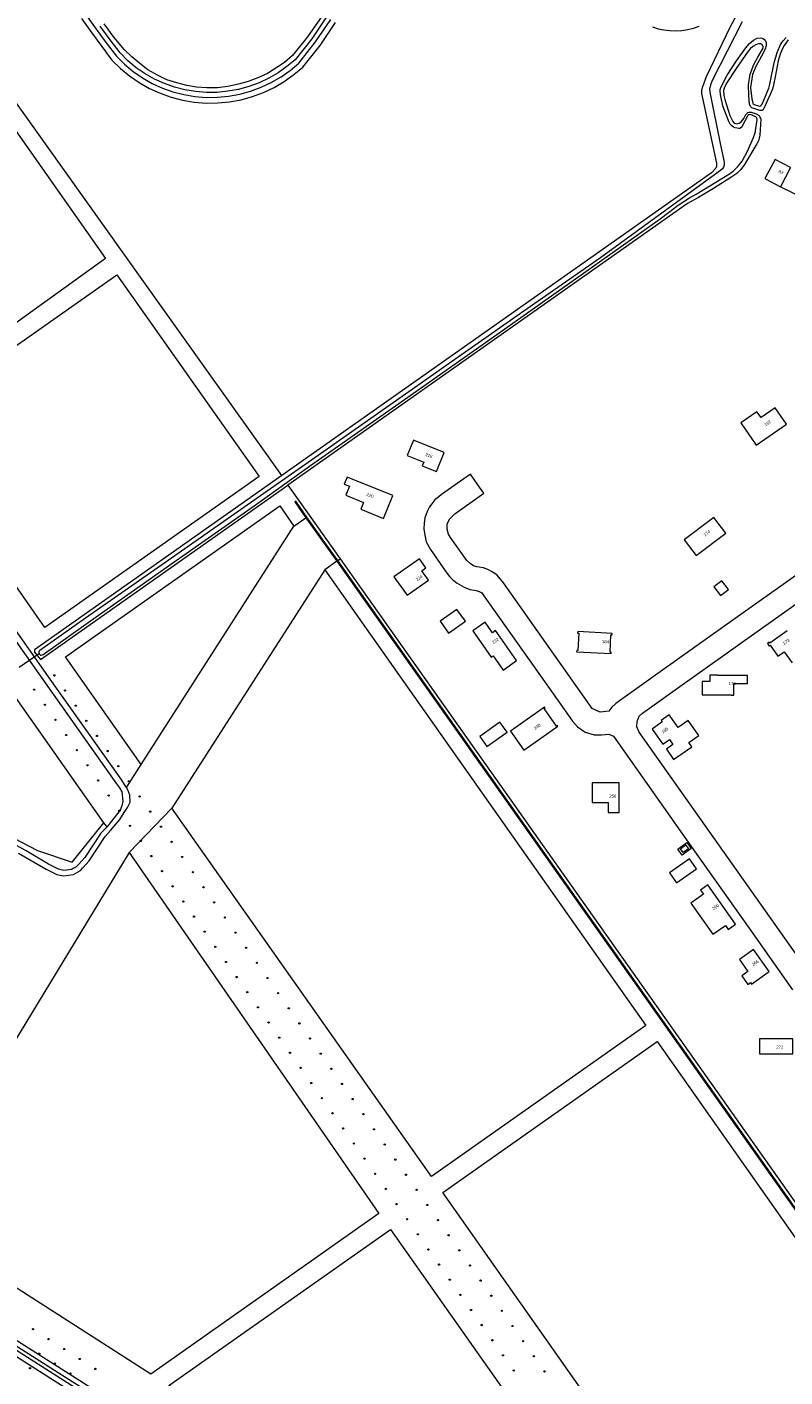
# Model space of a CAD drawing. Header units: metres. Extents: x 138165 to 154469, y 480134 to 494189.
# Tile 292 of 656: x 150581 to 150888, y 481279 to 481826. Entities that reach past the tile are written whole.
import ezdxf

# ---------------------------------------------------------------- set-up
doc = ezdxf.new("R2010")
doc.units = ezdxf.units.M
doc.header["$LTSCALE"] = 0.001
doc.header["$MEASUREMENT"] = 0
for name, color, linetype, lineweight in [('TOP-L-duiker', 7, 'Continuous', 0), ('TOP-L-topo objecten punt', 7, 'Continuous', 0), ('TOP-L-topo objecten vlak', 7, 'Continuous', 0), ('TOP-T-topo huisnummering naamgeving', 7, 'Continuous', 0)]:
    doc.layers.add(name, color=color, linetype=linetype, lineweight=lineweight)
doc.styles.add('Style-INTL_ISO', font='INTL_ISO.shx')

# ---------------------------------------------------------------- blocks, each defined once
blk = doc.blocks.new('24')
at = {"layer": 'TOP-L-topo objecten punt', "color": 7, "linetype": 'Continuous', "lineweight": 0}
for radius in [0.025, 0.0182, 0.0115, 0.005]:
    blk.add_circle((0, 0), radius, dxfattribs=at)

msp = doc.modelspace()

# ---------------------------------------------------------------- linework, layer by layer
at = {"layer": 'TOP-L-duiker', "flags": 128}
msp.add_lwpolyline([(150586.32, 481571.78), (150578.04, 481566.05)], dxfattribs=at)
at = {"layer": 'TOP-L-topo objecten vlak', "flags": 128}
for points in [[(150877.15, 481846.03), (150866.16, 481825.39), (150856.54, 481805.46), (150855.08, 481801.38), (150854.62, 481799.99), (150854.62, 481798.61), (150860.78, 481770.44), (150860.7, 481769.13), (150860.47, 481768.44), (150858.66, 481766.57), (150684.57, 481643.91)], [(150871.16, 481827.69), (150859.01, 481804), (150858.25, 481802.23), (150857.95, 481800.47), (150858.17, 481798.48), (150862.22, 481778.46), (150863.5, 481772.16), (150863.8, 481770.65), (150863.89, 481769.66), (150863.61, 481768.79), (150863.15, 481768.21), (150862.36, 481767.43), (150849.51, 481758.2), (150828.13, 481742.63), (150813.68, 481732.07), (150785.34, 481712.32), (150756.06, 481691.78), (150728.32, 481672.44), (150696.51, 481650.06), (150667.69, 481630.01), (150637.05, 481608.47), (150604.97, 481586), (150586.47, 481573.02)], [(150603.33, 481829.02), (150607.4, 481823.37), (150611.49, 481817.75), (150615.63, 481812.15), (150619.04, 481808.81), (150622.73, 481805.78), (150626.67, 481803.08), (150630.83, 481800.73), (150635.18, 481798.76), (150639.68, 481797.17), (150644.3, 481795.97), (150649.01, 481795.18), (150653.77, 481794.81), (150658.55, 481794.85), (150663.3, 481795.3), (150667.99, 481796.16), (150672.6, 481797.43), (150677.07, 481799.09), (150681.39, 481801.14), (150685.51, 481803.55), (150689.41, 481806.31), (150693.05, 481809.39), (150700.01, 481818.16), (150706.29, 481827.43)], [(150605.2, 481830.36), (150609.23, 481824.75), (150613.3, 481819.18), (150617.52, 481813.83), (150620.77, 481810.5), (150624.19, 481807.56), (150627.96, 481804.99), (150631.94, 481802.75), (150636.09, 481800.87), (150640.39, 481799.35), (150644.81, 481798.22), (150649.3, 481797.47), (150653.85, 481797.11), (150658.41, 481797.14), (150662.95, 481797.57), (150667.44, 481798.39), (150671.84, 481799.6), (150676.11, 481801.18), (150680.24, 481803.13), (150684.18, 481805.42), (150687.9, 481808.05), (150691.39, 481810.99), (150698.2, 481819.58), (150704.34, 481828.66)], [(150702.65, 481829.73), (150696.63, 481820.82), (150689.95, 481812.38), (150686.6, 481809.57), (150683.02, 481807.06), (150679.24, 481804.86), (150675.28, 481803), (150671.17, 481801.49), (150666.95, 481800.33), (150662.65, 481799.55), (150658.3, 481799.14), (150653.92, 481799.1), (150649.56, 481799.45), (150645.25, 481800.17), (150641.01, 481801.26), (150636.88, 481802.71), (150632.9, 481804.51), (150629.08, 481806.65), (150625.46, 481809.1), (150622.07, 481811.87), (150619.02, 481815.09), (150614.86, 481820.42), (150610.83, 481825.96)], [(150700.87, 481830.08), (150694.9, 481821.62), (150688.88, 481814.09), (150685.62, 481811.28), (150682.52, 481809.23), (150678.76, 481806.8), (150674.78, 481804.97), (150670.86, 481803.53), (150666.98, 481802.48), (150662.67, 481801.45), (150658.45, 481800.98), (150654.14, 481800.98), (150649.92, 481801.29), (150646.01, 481801.92), (150641.95, 481802.93), (150637.88, 481804.26), (150634.05, 481806.06), (150630.14, 481808.25), (150626.95, 481810.86), (150623.72, 481813.47), (150620.73, 481816.35), (150616.53, 481821.39), (150612.54, 481826.86)], [(150684.57, 481643.91), (150564.84, 481811.69), (150543.98, 481826.07)], [(150586.47, 481573.02), (150586.12, 481572.64), (150586.04, 481572.34), (150586.06, 481572.01), (150586.31, 481571.5), (150586.66, 481571.14), (150587.1, 481571.03), (150587.72, 481571.31), (150610.21, 481587.31), (150640.34, 481608.52), (150673.32, 481631.56), (150695.78, 481647.61), (150730.63, 481672.14), (150769.34, 481699.33), (150803.62, 481723.56), (150837.85, 481747.9), (150845.16, 481753.36), (150849.72, 481756.43), (150852.52, 481757.85), (150865.97, 481766.16), (150867.41, 481767.16), (150869.34, 481769.15), (150871.13, 481771.24), (150873.33, 481775.29), (150875.77, 481780.88), (150876.4, 481782.7), (150877.21, 481787.95), (150877.08, 481788.79), (150876.67, 481789.22), (150874.5, 481790.15), (150874.01, 481790.09), (150873.6, 481789.96), (150873.25, 481789.55), (150871.17, 481785.39), (150870.9, 481784.98), (150870.57, 481784.71), (150870.15, 481784.51), (150869.74, 481784.48), (150869.11, 481784.57), (150868.3, 481784.76), (150867.66, 481785.06), (150866.88, 481785.63), (150866.28, 481786.25), (150865.78, 481787.37), (150863.44, 481793.24), (150862.46, 481797.42), (150862.22, 481799.43), (150862.25, 481800.25), (150862.57, 481801.42), (150864.99, 481806.12), (150868.87, 481811.85), (150872.65, 481817.2), (150874.12, 481818.91), (150875.67, 481820.3), (150877.19, 481821.06), (150878.65, 481821.25), (150879.69, 481820.98), (150880.5, 481820.3), (150880.85, 481819.24), (150880.88, 481817.93), (150880.47, 481816.63), (150878.92, 481813.83), (150876.62, 481809.62), (150875.37, 481806.42), (150874.52, 481801.15), (150875.04, 481796.45), (150875.45, 481794.82), (150875.61, 481794.49), (150876.05, 481794.25), (150877.76, 481793.68), (150878.33, 481793.59), (150878.65, 481793.81), (150879.22, 481794.3), (150881.89, 481800.77), (150882.4, 481802.45), (150884.14, 481811.12), (150885.34, 481815.27), (150886.8, 481818.75), (150887.81, 481820.03), (150888.98, 481821.41)], [(150834.71, 481825.64), (150837.03, 481824.93), (150839.4, 481824.44), (150841.81, 481824.15), (150844.23, 481824.09), (150846.65, 481824.23), (150849.04, 481824.59), (150851.4, 481825.16), (150853.69, 481825.94)], [(150889.77, 481820.4), (150888.13, 481818.1), (150887.42, 481816.95), (150886.5, 481814.61), (150885.7, 481811.88), (150884.46, 481805.38), (150883.89, 481802.2), (150883.36, 481800.44), (150880.58, 481794.12), (150879.92, 481792.58), (150879.61, 481792.05), (150879.17, 481791.74), (150878.33, 481791.83), (150875.1, 481792.93), (150874.44, 481793.42), (150874.13, 481794.39), (150873.78, 481797.88), (150873.65, 481802.25), (150874.4, 481806.44), (150875.9, 481810.37), (150877.49, 481813.42), (150879.17, 481816.42), (150879.61, 481817.09), (150879.61, 481817.84), (150879.25, 481818.41), (150878.77, 481818.81), (150877.84, 481818.81), (150876.87, 481818.5), (150875.46, 481817.75), (150874.35, 481816.82), (150873.56, 481815.81), (150868.7, 481808.83), (150864.81, 481802.82), (150863.89, 481800.88), (150863.62, 481799.86), (150863.75, 481797.92), (150864.06, 481796.24), (150866.14, 481789.75), (150867.33, 481787.32), (150867.9, 481786.66), (150868.83, 481786.44), (150869.94, 481786.66), (150870.73, 481787.23), (150871.79, 481788.51), (150872.23, 481789.31), (150872.67, 481790.1), (150873.07, 481790.63), (150873.47, 481790.94), (150873.91, 481791.08), (150874.71, 481791.08), (150876.78, 481790.37), (150877.97, 481789.75), (150878.33, 481789.18), (150878.64, 481788.29), (150878.28, 481781.76), (150878.06, 481780.57), (150877.75, 481779.51), (150877.05, 481778.31), (150872.01, 481769.88), (150870.6, 481767.89), (150868.92, 481766.26), (150866.58, 481764.58), (150859.47, 481760.21), (150853.46, 481756.5), (150848.93, 481754.03), (150686.99, 481639.97)], [(150549.62, 481813.14), (150551.57, 481813.69), (150556.36, 481810.65), (150561.5, 481804.94), (150613.06, 481731.76), (150547.18, 481684.56), (150541.88, 481706.47), (150539.75, 481717.27), (150554.44, 481727.65), (150543.79, 481756.86), (150544.68, 481761.95), (150550.56, 481775.16), (150552.01, 481781.2), (150552.09, 481787.08), (150551.99, 481791.02), (150548.71, 481812.29), (150549.62, 481813.14)], [(150890.66, 481768.64), (150884.46, 481771.9), (150880.32, 481764.25), (150886.7, 481760.89)], [(150890.66, 481768.64), (150886.7, 481760.89)], [(150886.7, 481760.89), (150888.26, 481760.1), (150889.82, 481759.32), (150891.39, 481758.54), (150892.96, 481757.78), (150894.53, 481757.02), (150896.11, 481756.28), (150897.7, 481755.54), (150899.29, 481754.81)], [(150549.94, 481669.99), (150549.55, 481677.32), (150617.67, 481725.22), (150675.27, 481643.47), (150588.4, 481582.27), (150544.76, 481644.85), (150548.47, 481657.17), (150549.94, 481669.99)], [(150878.81, 481667.32), (150877.12, 481669.72), (150870.52, 481665.16), (150876.74, 481656.16), (150889.08, 481664.7), (150884.52, 481671.28), (150878.81, 481667.32)], [(150737.84, 481658.16), (150735.34, 481651.94), (150742.02, 481649.26), (150741.42, 481647.77), (150747.18, 481645.46), (150750.27, 481653.16), (150737.84, 481658.16)], [(150684.57, 481643.91), (150584.23, 481573.21), (150584.21, 481572.32), (150586.66, 481569.3), (150686.99, 481639.97)], [(150729.49, 481635.76), (150710.96, 481643.21), (150709.84, 481640.43), (150711.98, 481639.57), (150710.49, 481635.86), (150717.6, 481633), (150716.48, 481630.21), (150725.76, 481626.48), (150729.49, 481635.76)], [(150892.87, 481603.35), (150864.14, 481582.94), (150837.85, 481564.26), (150819.94, 481551.53), (150818.32, 481550.05), (150817.1, 481548.35), (150813.52, 481548.02), (150810.34, 481549.48), (150774.34, 481600.43), (150773.19, 481601.89), (150771.61, 481603.69), (150769.56, 481604.92), (150767.98, 481605.74), (150766.23, 481606.42), (150764.51, 481606.73), (150763.58, 481606.81), (150762.21, 481607.32), (150760.8, 481608.17), (150759.53, 481609.42), (150752.92, 481618.77), (150752.12, 481620.16), (150751.59, 481622.18), (150751.59, 481624.27), (150752.63, 481626.28), (150754.63, 481628.33), (150766.45, 481636.67), (150763.99, 481640.14), (150760.97, 481644.43), (150749.3, 481636.2), (150748.1, 481635.29), (150746.57, 481633.97), (150745.33, 481632.43), (150744.35, 481631.15), (150743.36, 481629.27), (150742.46, 481626.66), (150742.21, 481624.48), (150742.08, 481622.29), (150742.42, 481619.7), (150743.06, 481616.96), (150744.75, 481613.86), (150751.19, 481604.77), (150752.47, 481602.96), (150753.88, 481601.59), (150755.59, 481600.22), (150758.45, 481598.6), (150760.76, 481597.74), (150763.27, 481597.31), (150764.56, 481596.85), (150765.59, 481596.29), (150766.45, 481595.13), (150791.01, 481560.37), (150802.31, 481544.39), (150804.42, 481542.04), (150807.43, 481539.86), (150811.15, 481538.85), (150814.1, 481538.76), (150817.14, 481539.05), (150818.96, 481538.21), (150851.15, 481492.66), (150874.23, 481459.99), (150891.55, 481435.48)], [(150686.99, 481639.97), (150695.64, 481627.74), (150708.13, 481610.08)], [(150539.79, 481630.08), (150541.28, 481627.35), (150549.3, 481615.48), (150588.58, 481559.91), (150615.92, 481521.22), (150617.55, 481518.91), (150618.66, 481517.34), (150619.7, 481515.73), (150620.05, 481511.9), (150619.59, 481509.96), (150619.03, 481508.31), (150616.97, 481505.7), (150614.98, 481503.1), (150613.72, 481501.53)], [(150627.54, 481526.73), (150596.81, 481570.34), (150683.68, 481631.53), (150689.44, 481623.35)], [(150707.17, 481609.4), (150703.36, 481614.78), (150694.68, 481627.06), (150690.15, 481633.46), (150689.74, 481633.17), (150694.27, 481626.77)], [(150689.44, 481623.35), (150694.27, 481626.77)], [(150694.27, 481626.77), (150694.98, 481625.77), (150706.76, 481609.11)], [(150847.68, 481617.76), (150852.53, 481611.4), (150864.46, 481620.49), (150859.61, 481626.85), (150847.68, 481617.76)], [(150627.54, 481526.73), (150689.44, 481623.35)], [(150621.55, 481517.4), (150620.78, 481518.71), (150619.61, 481520.37), (150617.98, 481522.68), (150590.63, 481561.36), (150551.37, 481616.91)], [(150706.76, 481609.11), (150701.88, 481605.69)], [(150706.76, 481609.11), (150938.46, 481281.46), (150938.87, 481281.75), (150707.17, 481609.4)], [(150707.17, 481609.4), (150708.13, 481610.08)], [(150708.13, 481610.08), (150941.12, 481280.78), (150947.9, 481278.8)], [(150729.98, 481602.86), (150735.3, 481595.33), (150743.94, 481601.43), (150741.25, 481605.24), (150742.93, 481606.43), (150740.3, 481610.15), (150729.98, 481602.86)], [(150701.88, 481605.69), (150639.98, 481509.08)], [(150701.88, 481605.69), (150832.01, 481421.01), (150745.15, 481359.81), (150639.98, 481509.08)], [(150922.29, 481408.44), (150829.42, 481539.88), (150828.45, 481542.04), (150828.51, 481544.16), (150829.34, 481546.34), (150830.72, 481547.54), (150844.96, 481557.66), (150870.23, 481575.61), (150901.46, 481597.8)], [(150862.85, 481601.15), (150859.67, 481598.72), (150862.33, 481595.22), (150865.52, 481597.65), (150862.85, 481601.15)], [(150755.51, 481589.64), (150748.65, 481584.8), (150752.06, 481579.98), (150758.92, 481584.83), (150755.51, 481589.64)], [(150771.13, 481581.02), (150769.92, 481580.16), (150766.89, 481584.46), (150761.89, 481580.94), (150769.4, 481570.28), (150770.13, 481570.8), (150774.2, 481565.01), (150779.69, 481568.88), (150771.13, 481581.02)], [(150804.44, 481580.64), (150804.41, 481580.04), (150804.91, 481580.02), (150804.54, 481573.01), (150804.04, 481573.03), (150804.01, 481572.43), (150818.03, 481571.7), (150818.06, 481572.3), (150817.57, 481572.33), (150817.93, 481579.34), (150818.43, 481579.31), (150818.46, 481579.91), (150804.44, 481580.64)], [(150889.34, 481580.92), (150882.32, 481575.93), (150882.03, 481576.34), (150881.33, 481575.84)], [(150881.33, 481575.84), (150882.08, 481574.77), (150882.49, 481575.06), (150885.64, 481570.62), (150888.15, 481572.4), (150891.33, 481567.92)], [(150854.96, 481554.94), (150866.75, 481554.94), (150866.75, 481554.86), (150867.75, 481554.86), (150867.75, 481559.61), (150873.26, 481559.61), (150873.26, 481562.89), (150861.13, 481562.89), (150861.13, 481562.96), (150858.04, 481562.96), (150858.04, 481560.45), (150854.96, 481560.45), (150854.96, 481554.94)], [(150612.39, 481503.09), (150575.56, 481555.36), (150527.94, 481521.81), (150528.55, 481521.49)], [(150782.58, 481532.57), (150796.41, 481542.32), (150796.21, 481542.6), (150795.87, 481542.36), (150790.87, 481549.45), (150791.21, 481549.69), (150791.01, 481549.97), (150777.19, 481540.22), (150782.58, 481532.57)], [(150897.04, 481066.92), (150892.8, 481070.43), (150870.86, 481100.54), (150866.64, 481104.94), (150561.55, 481298.98), (150371.5, 481419.44), (150308.11, 481459.82), (150302.74, 481462.65), (150298.21, 481465), (150294.79, 481466.12), (150290.45, 481466.53), (150286.27, 481466.38), (150275.71, 481466.18), (150271.18, 481466.33), (150268.9, 481466.65), (150266.75, 481467.25), (150264.15, 481468.25), (150145.47, 481544.29)], [(150764.76, 481538.18), (150767.64, 481534.09), (150775.81, 481539.86), (150772.93, 481543.94), (150764.76, 481538.18)], [(150834.62, 481541.09), (150838.96, 481534.95), (150841.63, 481536.84), (150843.06, 481534.82), (150840.39, 481532.93), (150843.31, 481528.79), (150850.67, 481533.98), (150849.45, 481535.7), (150853.54, 481538.58), (150849.27, 481544.63), (150845.18, 481541.74), (150841.55, 481546.89), (150838.32, 481544.61), (150838.75, 481544.01), (150834.62, 481541.09)], [(150621.55, 481517.4), (150627.54, 481526.73)], [(150535.03, 481518.12), (150585.47, 481491.93), (150599.46, 481487.18), (150612.39, 481503.09)], [(150613.72, 481501.53), (150611.18, 481498.97), (150604.68, 481489.03), (150602.22, 481486.36), (150601.47, 481485.55), (150600.94, 481485.23), (150599.89, 481484.59), (150599.29, 481484.23), (150596.08, 481483.86), (150594.03, 481484.29), (150591.83, 481485.38), (150589.89, 481486.34), (150580.88, 481491.84), (150570.64, 481497.41), (150564.13, 481500.85), (150548.03, 481509.37), (150535.03, 481518.12)], [(150577.79, 481490.85), (150588.93, 481484.41), (150590.87, 481483.45), (150593.32, 481482.24), (150595.98, 481481.68), (150600.01, 481482.14), (150602.85, 481483.86), (150603.8, 481484.9), (150606.39, 481487.7), (150612.86, 481497.6), (150615.02, 481500.01), (150616.57, 481501.73), (150618.78, 481504.53), (150620.64, 481507.37), (150621.99, 481509.37), (150622.97, 481511.53), (150622.93, 481514.4), (150622.11, 481516.45), (150621.55, 481517.4)], [(150816.77, 481511.33), (150816.77, 481507.34), (150821.24, 481507.34), (150821.23, 481519.31), (150810.26, 481519.3), (150810.27, 481511.33), (150816.77, 481511.33)], [(150639.98, 481509.08), (150622.67, 481491.06)], [(150613.72, 481501.53), (150612.39, 481503.09)], [(150844.99, 481492.48), (150848.71, 481495.2), (150850.5, 481492.76), (150846.77, 481490.04), (150844.99, 481492.48)], [(150847.25, 481491.07), (150846.08, 481492.63), (150846.99, 481493.24), (150848.2, 481494.17), (150849.38, 481492.62), (150848.11, 481491.74), (150847.25, 481491.07)], [(150622.67, 481491.06), (150533.74, 481344.8)], [(150622.67, 481491.06), (150723.89, 481344.83), (150631.47, 481279.73), (150538.21, 481339.36)], [(150844.55, 481478.86), (150852.6, 481484.54), (150849.73, 481488.6), (150841.69, 481482.91), (150844.55, 481478.86)], [(150850.36, 481470.64), (150859.29, 481458), (150864.35, 481461.58), (150865.51, 481459.94), (150868.49, 481462.05), (150857.25, 481477.96), (150854.27, 481475.85), (150855.42, 481474.22), (150850.36, 481470.64)], [(150279.86, 481464.26), (150286.32, 481464.38), (150290.39, 481464.53), (150294.38, 481464.16), (150297.43, 481463.15), (150301.82, 481460.88), (150307.04, 481458.13), (150370.43, 481417.75), (150560.48, 481297.29), (150852.27, 481111.71)], [(150882.05, 481442.86), (150875.7, 481451.84), (150869.98, 481447.8), (150873.45, 481442.9), (150871, 481441.17), (150873.48, 481437.66), (150874.5, 481438.38), (150874.9, 481437.81), (150882.05, 481442.86)], [(150749.76, 481353.27), (150836.62, 481414.47), (150934.53, 481275.5), (150847.67, 481214.3), (150749.76, 481353.27)], [(150878.19, 481415.58), (150878.19, 481409.58), (150891.69, 481409.58), (150891.69, 481415.58), (150878.19, 481415.58)], [(150851.17, 481118.92), (150563.9, 481301.63), (150538.21, 481339.36)], [(150638.76, 481275.08), (150728.5, 481338.29), (150826.48, 481199.35), (150793.71, 481176.29), (150638.76, 481275.08)], [(150849.86, 481117.39), (150562.49, 481300.16)]]:
    msp.add_lwpolyline(points, dxfattribs=at)

# ---------------------------------------------------------------- block references
at = {"layer": 'TOP-L-topo objecten punt', "xscale": 10, "yscale": 10, "zscale": 10}
for p in [(150592.29, 481562.87), (150584.11, 481557.11), (150596.61, 481556.74), (150588.43, 481550.98), (150600.93, 481550.61), (150592.75, 481544.85), (150605.25, 481544.47), (150597.07, 481538.72), (150609.57, 481538.34), (150601.39, 481532.58), (150613.89, 481532.21), (150605.71, 481526.45), (150618.21, 481526.08), (150610.03, 481520.32), (150622.53, 481519.95), (150614.35, 481514.19), (150626.85, 481513.82), (150618.67, 481508.06), (150631.17, 481507.69), (150622.99, 481501.93), (150635.49, 481501.56), (150627.31, 481495.8), (150639.81, 481495.43), (150631.63, 481489.67), (150644.12, 481489.3), (150635.95, 481483.54), (150648.45, 481483.16), (150640.27, 481477.41), (150652.77, 481477.03), (150644.59, 481471.27), (150657.08, 481470.9), (150648.91, 481465.14), (150661.4, 481464.77), (150653.23, 481459.01), (150665.72, 481458.64), (150657.55, 481452.88), (150670.04, 481452.51), (150661.87, 481446.75), (150674.36, 481446.38), (150666.19, 481440.62), (150678.68, 481440.25), (150670.51, 481434.49), (150683, 481434.12), (150674.83, 481428.36), (150687.32, 481427.98), (150679.15, 481422.23), (150691.64, 481421.85), (150683.47, 481416.09), (150695.96, 481415.72), (150687.79, 481409.96), (150700.28, 481409.59), (150692.11, 481403.83), (150704.6, 481403.46), (150696.43, 481397.7), (150708.92, 481397.33), (150700.75, 481391.57), (150713.24, 481391.2), (150705.07, 481385.44), (150717.56, 481385.07), (150709.39, 481379.31), (150721.88, 481378.94), (150713.71, 481373.18), (150726.2, 481372.81), (150718.02, 481367.05), (150730.52, 481366.67), (150722.35, 481360.92), (150734.84, 481360.54), (150726.67, 481354.78), (150739.16, 481354.41), (150730.98, 481348.65), (150743.48, 481348.28), (150735.3, 481342.52), (150747.8, 481342.15), (150739.62, 481336.39), (150752.12, 481336.02), (150743.94, 481330.26), (150756.44, 481329.89), (150748.26, 481324.13), (150760.76, 481323.76), (150752.58, 481318), (150765.08, 481317.63), (150756.9, 481311.87), (150769.4, 481311.5), (150761.22, 481305.74), (150773.72, 481305.36), (150583.61, 481297.95), (150765.54, 481299.61), (150778.04, 481299.23), (150589.93, 481293.93), (150769.86, 481293.47), (150782.36, 481293.1), (150586.18, 481288.03), (150596.26, 481289.9), (150602.59, 481285.88), (150774.18, 481287.34), (150786.68, 481286.97), (150582.43, 481282.12), (150592.51, 481284), (150598.84, 481279.98), (150608.92, 481281.85), (150778.5, 481281.21), (150791, 481280.84)]:
    msp.add_blockref('24', p, dxfattribs=at)

# ---------------------------------------------------------------- texts
at = {"layer": 'TOP-T-topo huisnummering naamgeving', "style": 'Style-INTL_ISO'}
for s, rotation, p in [('83', 332.2, (150885.7, 481766.73)), ('162', 34.7, (150880.63, 481663.72)), ('218', 338.1, (150742.56, 481651.95)), ('220', 338.1, (150718.73, 481635.77)), ('174', 37.3, (150856.07, 481619.12)), ('224', 35.2, (150739.33, 481601.03)), ('232', 35.2, (150770.33, 481575.56)), ('184', 357, (150814.25, 481576.01)), ('173', 35.4, (150888.15, 481575.16)), ('179', 359.7, (150865.63, 481558.93)), ('240', 35.2, (150787.19, 481540.71)), ('185', 35.2, (150838.99, 481539.28)), ('260', 35.2, (150859.6, 481467.7)), ('266', 35.2, (150875.61, 481445.04))]:
    msp.add_text(s, height=1.25, rotation=rotation, dxfattribs=at).set_placement(p)
for s, p in [('250', (150817.23, 481513.32)), ('272', (150884.94, 481411.58))]:
    msp.add_text(s, height=1.25, dxfattribs=at).set_placement(p)

doc.saveas('drawing.dxf')
